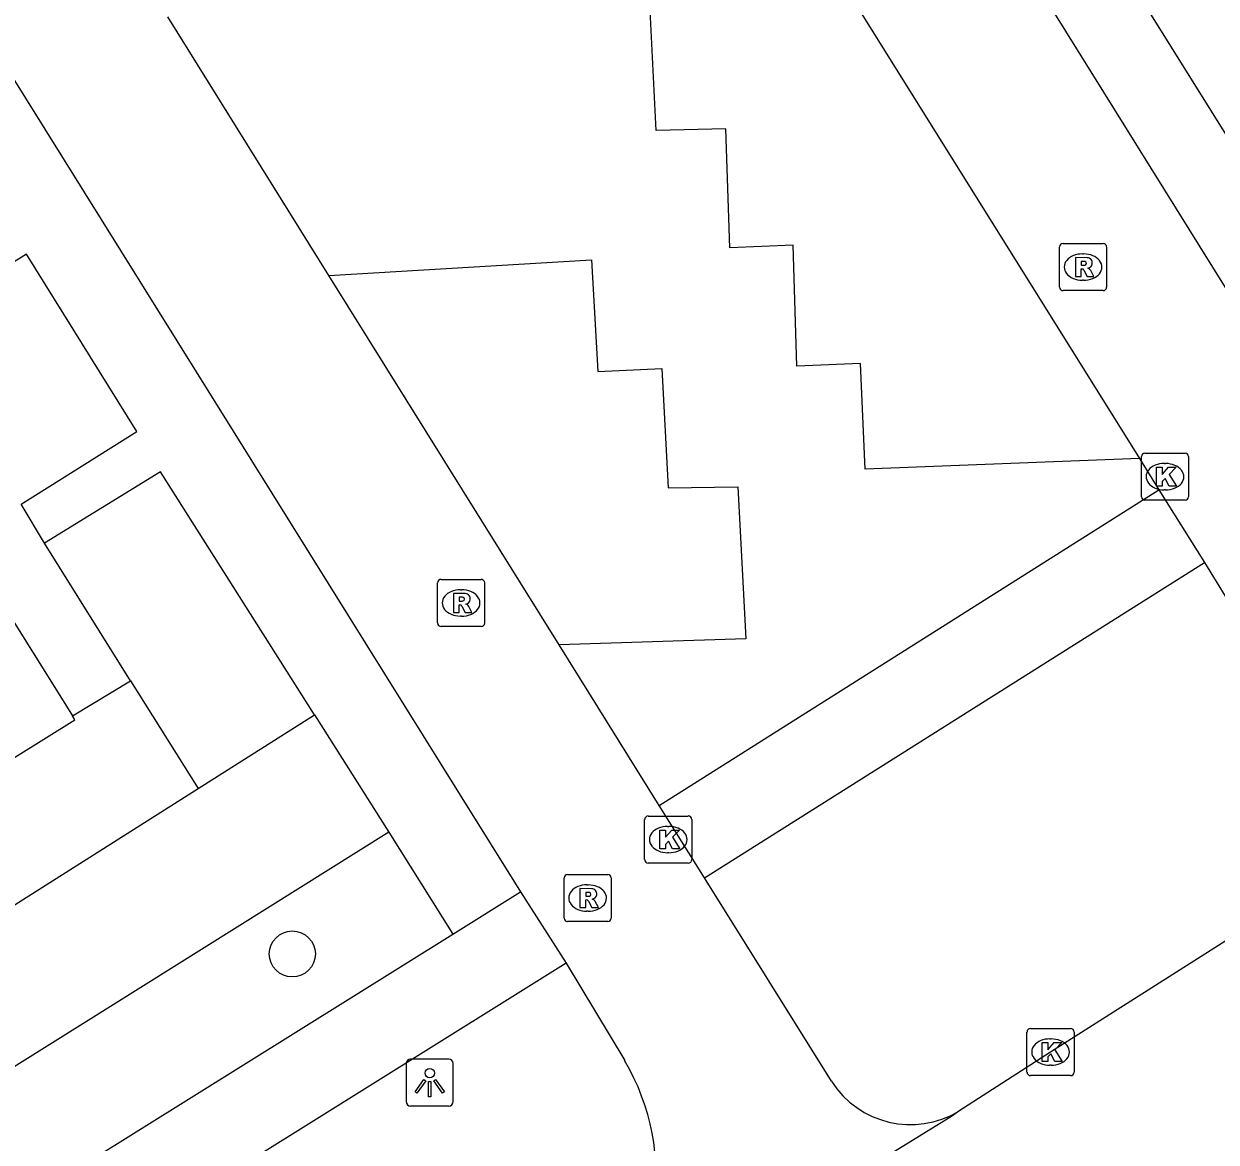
# Model space of a CAD drawing. Extents: x 159280 to 160375, y 384531 to 385872.
# Drawn here: x 159744.59 to 159769.91, y 385430.07 to 385453.82 of the extents above; entities that cross this region are included whole.
import ezdxf

# ---------------------------------------------------------------- set-up
doc = ezdxf.new("R2010")
doc.units = 0
for name, color, linetype in [('IMGEO_Boom', 7, 'Continuous'), ('IMGEO_Groenvoorziening', 7, 'Continuous'), ('IMGEO_Kolk', 7, 'Continuous'), ('IMGEO_Lichtpunt', 7, 'Continuous'), ('IMGEO_Pand', 7, 'Continuous'), ('IMGEO_Parkeervlak_open', 7, 'Continuous'), ('IMGEO_Rijbaan_lokaal_open', 7, 'Continuous'), ('IMGEO_Rioolput', 7, 'Continuous'), ('IMGEO_Voetpad_open', 7, 'Continuous')]:
    doc.layers.add(name, color=color, linetype=linetype)

msp = doc.modelspace()

# ---------------------------------------------------------------- linework, layer by layer
at = {"layer": 'IMGEO_Boom'}
msp.add_circle((159750.291, 385434.069), 0.489, dxfattribs=at)
at = {"layer": 'IMGEO_Groenvoorziening'}
for points in [[(159746.854, 385439.87), (159748.295, 385437.579)], [(159748.295, 385437.579), (159750.765, 385439.144)], [(159714.486, 385416.16), (159748.295, 385437.579)], [(159752.337, 385436.653), (159715.929, 385413.854)]]:
    msp.add_lwpolyline(points, dxfattribs=at)
at = {"layer": 'IMGEO_Kolk'}
for p, q in [((159768.394, 385444.702), (159769.246, 385444.702)), ((159768.319, 385443.776), (159768.319, 385444.628)), ((159768.807, 385444.482), (159768.832, 385444.482)), ((159769.32, 385444.628), (159769.32, 385443.776)), ((159769.246, 385443.702), (159768.394, 385443.702)), ((159768.83, 385443.922), (159768.805, 385443.922)), ((159757.772, 385436.072), (159757.772, 385436.924)), ((159757.847, 385436.998), (159758.699, 385436.998)), ((159758.773, 385436.924), (159758.773, 385436.072)), ((159758.26, 385436.778), (159758.285, 385436.778)), ((159758.283, 385436.218), (159758.258, 385436.218)), ((159758.699, 385435.998), (159757.847, 385435.998)), ((159765.89, 385431.56), (159765.89, 385432.412)), ((159765.965, 385432.486), (159766.817, 385432.486)), ((159766.891, 385432.412), (159766.891, 385431.56)), ((159766.378, 385432.266), (159766.403, 385432.266)), ((159766.401, 385431.706), (159766.376, 385431.706)), ((159766.817, 385431.486), (159765.965, 385431.486))]:
    msp.add_line(p, q, dxfattribs=at)
for points in [[(159768.394, 385444.702), (159769.246, 385444.702)], [(159768.319, 385443.776), (159768.319, 385444.628)], [(159769.32, 385444.628), (159769.32, 385443.776)], [(159768.64, 385444.402), (159768.763, 385444.402), (159768.763, 385444.251), (159768.893, 385444.402), (159769.057, 385444.402), (159768.911, 385444.251), (159769.064, 385444.002), (159768.912, 385444.002), (159768.827, 385444.166), (159768.763, 385444.099), (159768.763, 385444.002), (159768.64, 385444.002), (159768.64, 385444.402)], [(159769.246, 385443.702), (159768.394, 385443.702)], [(159757.772, 385436.072), (159757.772, 385436.924)], [(159757.847, 385436.998), (159758.699, 385436.998)], [(159758.773, 385436.924), (159758.773, 385436.072)], [(159758.093, 385436.698), (159758.216, 385436.698), (159758.216, 385436.547), (159758.346, 385436.698), (159758.51, 385436.698), (159758.364, 385436.547), (159758.517, 385436.298), (159758.365, 385436.298), (159758.28, 385436.462), (159758.216, 385436.395), (159758.216, 385436.298), (159758.093, 385436.298), (159758.093, 385436.698)], [(159758.699, 385435.998), (159757.847, 385435.998)], [(159765.89, 385431.56), (159765.89, 385432.412)], [(159765.965, 385432.486), (159766.817, 385432.486)], [(159766.891, 385432.412), (159766.891, 385431.56)], [(159766.211, 385432.186), (159766.334, 385432.186), (159766.334, 385432.035), (159766.464, 385432.186), (159766.628, 385432.186), (159766.482, 385432.035), (159766.635, 385431.786), (159766.483, 385431.786), (159766.398, 385431.95), (159766.334, 385431.883), (159766.334, 385431.786), (159766.211, 385431.786), (159766.211, 385432.186)], [(159766.817, 385431.486), (159765.965, 385431.486)]]:
    msp.add_lwpolyline(points, dxfattribs=at)
for centre, start, end in [((159768.396, 385444.626), 91.552, 178.448), ((159768.396, 385444.626), 91.552, 178.448), ((159769.244, 385444.626), 1.552, 88.448), ((159769.244, 385444.626), 1.552, 88.448), ((159768.396, 385443.778), 181.552, 268.448), ((159768.396, 385443.778), 181.552, 268.448), ((159769.244, 385443.778), 271.552, 358.448), ((159769.244, 385443.778), 271.552, 358.448), ((159757.849, 385436.922), 91.552, 178.448), ((159757.849, 385436.922), 91.552, 178.448), ((159758.697, 385436.922), 1.552, 88.448), ((159758.697, 385436.922), 1.552, 88.448), ((159757.849, 385436.074), 181.552, 268.448), ((159757.849, 385436.074), 181.552, 268.448), ((159758.697, 385436.074), 271.552, 358.448), ((159758.697, 385436.074), 271.552, 358.448), ((159765.967, 385432.41), 91.552, 178.448), ((159765.967, 385432.41), 91.552, 178.448), ((159766.815, 385432.41), 1.552, 88.448), ((159766.815, 385432.41), 1.552, 88.448), ((159765.967, 385431.562), 181.552, 268.448), ((159765.967, 385431.562), 181.552, 268.448), ((159766.815, 385431.562), 271.552, 358.448), ((159766.815, 385431.562), 271.552, 358.448)]:
    msp.add_arc(centre, 0.0765, start, end, dxfattribs=at)
for centre, major_axis, ratio, start_param, end_param in [((159768.806, 385444.202), (-0.387, 0.002), 0.722429, 4.712389, 7.853982), ((159768.831, 385444.202), (-0.39, 0.002), 0.717154, 1.570796, 4.712389), ((159758.259, 385436.498), (-0.387, 0.002), 0.722429, 4.712389, 7.853982), ((159758.284, 385436.498), (-0.39, 0.002), 0.717154, 1.570796, 4.712389), ((159766.377, 385431.986), (-0.387, 0.002), 0.722429, 4.712389, 7.853982), ((159766.402, 385431.986), (-0.39, 0.002), 0.717154, 1.570796, 4.712389)]:
    msp.add_ellipse(centre, major_axis=major_axis, ratio=ratio, start_param=start_param, end_param=end_param, dxfattribs=at)
at = {"layer": 'IMGEO_Lichtpunt'}
for p, q in [((159753.612, 385431.837), (159752.804, 385431.837)), ((159753.612, 385431.837), (159752.804, 385431.837)), ((159752.71, 385431.742), (159752.71, 385430.935)), ((159752.71, 385431.742), (159752.71, 385430.935)), ((159753.706, 385430.935), (159753.706, 385431.742)), ((159753.706, 385430.935), (159753.706, 385431.742)), ((159752.804, 385430.841), (159753.612, 385430.841)), ((159752.804, 385430.841), (159753.612, 385430.841))]:
    msp.add_line(p, q, dxfattribs=at)
for points in [[(159753.084, 385431.406), (159753.123, 385431.378), (159752.935, 385431.116), (159752.897, 385431.143), (159753.084, 385431.406)], [(159753.186, 385431.358), (159753.233, 385431.358), (159753.233, 385431.036), (159753.186, 385431.036), (159753.186, 385431.358)], [(159753.296, 385431.378), (159753.334, 385431.405), (159753.521, 385431.143), (159753.482, 385431.115), (159753.296, 385431.378)]]:
    msp.add_lwpolyline(points, dxfattribs=at)
msp.add_circle((159753.209, 385431.54), 0.0994, dxfattribs=at)
for centre, start, end in [((159752.804, 385431.742), 90, 180), ((159752.804, 385431.742), 90, 180), ((159753.612, 385431.742), 0, 90), ((159753.612, 385431.742), 0, 90), ((159752.804, 385430.935), 180, 270), ((159752.804, 385430.935), 180, 270), ((159753.612, 385430.935), 270, 0), ((159753.612, 385430.935), 270, 360)]:
    msp.add_arc(centre, 0.0946, start, end, dxfattribs=at)
at = {"layer": 'IMGEO_Pand'}
for points in [[(159742.785, 385443.686), (159743.203, 385443.017), (159743.937, 385441.861), (159744.222, 385442.028), (159744.374, 385441.769), (159744.077, 385441.596), (159745.621, 385439.122)], [(159732.948, 385437.553), (159735.844, 385432.909), (159740.456, 385435.79), (159745.672, 385439.04), (159745.621, 385439.122)]]:
    msp.add_lwpolyline(points, dxfattribs=at)
at = {"layer": 'IMGEO_Parkeervlak_open'}
for points in [[(159768.281, 385444.588), (159762.451, 385444.365), (159762.354, 385446.603), (159761.004, 385446.548), (159760.925, 385449.119), (159759.581, 385449.061), (159759.495, 385451.588), (159758.015, 385451.55), (159757.855, 385454.813), (159761.781, 385454.992)], [(159751.064, 385448.477), (159756.641, 385448.807), (159756.778, 385446.434), (159758.14, 385446.496), (159758.272, 385443.965), (159759.754, 385443.987), (159759.921, 385440.763), (159755.955, 385440.634)]]:
    msp.add_lwpolyline(points, dxfattribs=at)
at = {"layer": 'IMGEO_Rijbaan_lokaal_open'}
for points in [[(159771.645, 385445.743), (159713.93, 385538.401)], [(159697.346, 385528.047), (159753.856, 385437.44), (159755.137, 385435.385)], [(159761.781, 385454.992), (159768.281, 385444.588)], [(159751.064, 385448.477), (159747.65, 385453.963)], [(159755.955, 385440.634), (159751.064, 385448.477)], [(159768.281, 385444.588), (159768.69, 385443.92)], [(159768.69, 385443.92), (159769.657, 385442.382)], [(159769.657, 385442.382), (159772.313, 385438.056)], [(159758.081, 385437.224), (159758.047, 385437.277), (159755.955, 385440.634)], [(159759.042, 385435.684), (159758.081, 385437.224)], [(159761.737, 385431.366), (159759.042, 385435.684)], [(159755.137, 385435.385), (159756.104, 385433.874)], [(159771.659, 385435.328), (159766.391, 385431.986), (159764.44, 385430.729)], [(159756.104, 385433.874), (159757.348, 385431.808)], [(159764.44, 385430.729), (159764.311, 385430.631), (159756.489, 385425.812)]]:
    msp.add_lwpolyline(points, dxfattribs=at)
for centre, radius, start, end in [((159753.168, 385429.347), 4.85, 313.2092, 30.4851), ((159763.418, 385432.445), 1.998, 212.7066, 300.7722)]:
    msp.add_arc(centre, radius, start, end, dxfattribs=at)
at = {"layer": 'IMGEO_Rioolput'}
for p, q in [((159766.58, 385448.227), (159766.58, 385449.079)), ((159766.655, 385449.153), (159767.507, 385449.153)), ((159767.581, 385449.079), (159767.581, 385448.227)), ((159767.068, 385448.933), (159767.093, 385448.933)), ((159767.091, 385448.373), (159767.066, 385448.373)), ((159767.507, 385448.153), (159766.655, 385448.153)), ((159753.374, 385441.096), (159753.374, 385441.948)), ((159753.449, 385442.022), (159754.301, 385442.022)), ((159754.375, 385441.948), (159754.375, 385441.096)), ((159753.862, 385441.802), (159753.887, 385441.802)), ((159753.885, 385441.242), (159753.86, 385441.242)), ((159754.301, 385441.022), (159753.449, 385441.022)), ((159756.06, 385434.83), (159756.06, 385435.682)), ((159756.135, 385435.756), (159756.987, 385435.756)), ((159757.061, 385435.682), (159757.061, 385434.83)), ((159756.548, 385435.536), (159756.573, 385435.536)), ((159756.571, 385434.976), (159756.546, 385434.976)), ((159756.987, 385434.756), (159756.135, 385434.756))]:
    msp.add_line(p, q, dxfattribs=at)
for points in [[(159766.58, 385448.227), (159766.58, 385449.079)], [(159766.655, 385449.153), (159767.507, 385449.153)], [(159767.581, 385449.079), (159767.581, 385448.227)], [(159767.169, 385448.851), (159766.917, 385448.853), (159766.917, 385448.453)], [(159767.095, 385448.772), (159767.041, 385448.772), (159767.041, 385448.691)], [(159766.917, 385448.453), (159767.041, 385448.453), (159767.041, 385448.615), (159767.052, 385448.615)], [(159767.041, 385448.691), (159767.093, 385448.691)], [(159767.099, 385448.586), (159767.17, 385448.453), (159767.31, 385448.453), (159767.245, 385448.579)], [(159767.507, 385448.153), (159766.655, 385448.153)], [(159753.374, 385441.096), (159753.374, 385441.948)], [(159753.449, 385442.022), (159754.301, 385442.022)], [(159754.375, 385441.948), (159754.375, 385441.096)], [(159753.963, 385441.72), (159753.711, 385441.722), (159753.711, 385441.322)], [(159753.711, 385441.322), (159753.835, 385441.322), (159753.835, 385441.484), (159753.846, 385441.484)], [(159753.889, 385441.641), (159753.835, 385441.641), (159753.835, 385441.56)], [(159753.835, 385441.56), (159753.887, 385441.56)], [(159753.893, 385441.455), (159753.964, 385441.322), (159754.104, 385441.322), (159754.039, 385441.448)], [(159754.301, 385441.022), (159753.449, 385441.022)], [(159756.06, 385434.83), (159756.06, 385435.682)], [(159756.135, 385435.756), (159756.987, 385435.756)], [(159757.061, 385435.682), (159757.061, 385434.83)], [(159756.649, 385435.454), (159756.397, 385435.456), (159756.397, 385435.056)], [(159756.575, 385435.375), (159756.521, 385435.375), (159756.521, 385435.294)], [(159756.397, 385435.056), (159756.521, 385435.056), (159756.521, 385435.218), (159756.532, 385435.218)], [(159756.521, 385435.294), (159756.573, 385435.294)], [(159756.579, 385435.189), (159756.65, 385435.056), (159756.79, 385435.056), (159756.725, 385435.182)], [(159756.987, 385434.756), (159756.135, 385434.756)]]:
    msp.add_lwpolyline(points, dxfattribs=at)
for centre, radius, start, end in [((159766.657, 385449.077), 0.0765, 91.552, 178.448), ((159766.657, 385449.077), 0.0765, 91.552, 178.448), ((159767.505, 385449.077), 0.0765, 1.552, 88.448), ((159767.505, 385449.077), 0.0765, 1.552, 88.448), ((159767.101, 385448.676), 0.0964, 77.0061, 93.1865), ((159767.115, 385448.733), 0.0378, 276.6634, 79.6772), ((159767.168, 385448.741), 0.109, 350.3612, 89.416), ((159767.051, 385448.562), 0.0533, 26.0293, 88.6989), ((159767.077, 385448.88), 0.19, 274.7715, 282.9687), ((159767.166, 385448.741), 0.112, 277.5842, 350.9817), ((159767.15, 385448.526), 0.108, 29.5134, 73.7905), ((159766.657, 385448.229), 0.0765, 181.552, 268.448), ((159766.657, 385448.229), 0.0765, 181.552, 268.448), ((159767.505, 385448.229), 0.0765, 271.552, 358.448), ((159767.505, 385448.229), 0.0765, 271.552, 358.448), ((159753.451, 385441.946), 0.0765, 91.552, 178.448), ((159753.451, 385441.946), 0.0765, 91.552, 178.448), ((159754.299, 385441.946), 0.0765, 1.552, 88.448), ((159754.299, 385441.946), 0.0765, 1.552, 88.448), ((159753.962, 385441.61), 0.109, 350.3612, 89.416), ((159753.845, 385441.431), 0.0533, 26.0293, 88.6989), ((159753.871, 385441.749), 0.19, 274.7715, 282.9687), ((159753.895, 385441.545), 0.0964, 77.0061, 93.1865), ((159753.909, 385441.602), 0.0378, 276.6634, 79.6772), ((159753.96, 385441.61), 0.112, 277.5842, 350.9817), ((159753.944, 385441.395), 0.108, 29.5134, 73.7905), ((159753.451, 385441.098), 0.0765, 181.552, 268.448), ((159753.451, 385441.098), 0.0765, 181.552, 268.448), ((159754.299, 385441.098), 0.0765, 271.552, 358.448), ((159754.299, 385441.098), 0.0765, 271.552, 358.448), ((159756.137, 385435.68), 0.0765, 91.552, 178.448), ((159756.137, 385435.68), 0.0765, 91.552, 178.448), ((159756.985, 385435.68), 0.0765, 1.552, 88.448), ((159756.985, 385435.68), 0.0765, 1.552, 88.448), ((159756.581, 385435.279), 0.0964, 77.0061, 93.1865), ((159756.595, 385435.336), 0.0378, 276.6634, 79.6772), ((159756.648, 385435.344), 0.109, 350.3612, 89.416), ((159756.646, 385435.344), 0.112, 277.5842, 350.9817), ((159756.531, 385435.165), 0.0533, 26.0293, 88.6989), ((159756.557, 385435.483), 0.19, 274.7715, 282.9687), ((159756.63, 385435.129), 0.108, 29.5134, 73.7905), ((159756.137, 385434.832), 0.0765, 181.552, 268.448), ((159756.137, 385434.832), 0.0765, 181.552, 268.448), ((159756.985, 385434.832), 0.0765, 271.552, 358.448), ((159756.985, 385434.832), 0.0765, 271.552, 358.448)]:
    msp.add_arc(centre, radius, start, end, dxfattribs=at)
for centre, major_axis, ratio, start_param, end_param in [((159767.067, 385448.653), (-0.387, 0.002), 0.722429, 4.712389, 7.853982), ((159767.092, 385448.653), (-0.39, 0.002), 0.717154, 1.570796, 4.712389), ((159753.861, 385441.522), (-0.387, 0.002), 0.722429, 4.712389, 7.853982), ((159753.886, 385441.522), (-0.39, 0.002), 0.717154, 1.570796, 4.712389), ((159756.547, 385435.256), (-0.387, 0.002), 0.722429, 4.712389, 7.853982), ((159756.572, 385435.256), (-0.39, 0.002), 0.717154, 1.570796, 4.712389)]:
    msp.add_ellipse(centre, major_axis=major_axis, ratio=ratio, start_param=start_param, end_param=end_param, dxfattribs=at)
at = {"layer": 'IMGEO_Voetpad_open'}
for points in [[(159766.543, 385461.975), (159764.382, 385460.638), (159770.156, 385451.394)], [(159744.537, 385443.618), (159746.992, 385445.163), (159744.649, 385448.926), (159742.166, 385447.384)], [(159750.765, 385439.144), (159747.496, 385444.308), (159745.033, 385442.789)], [(159758.081, 385437.224), (159768.69, 385443.92)], [(159745.033, 385442.789), (159744.537, 385443.618)], [(159746.854, 385439.87), (159745.033, 385442.789)], [(159759.042, 385435.684), (159769.657, 385442.382)], [(159745.621, 385439.122), (159746.854, 385439.87)], [(159750.765, 385439.144), (159752.337, 385436.653)], [(159752.337, 385436.653), (159753.702, 385434.49)], [(159753.702, 385434.49), (159755.137, 385435.385)], [(159715.929, 385413.854), (159717.252, 385411.746), (159753.702, 385434.49)], [(159756.104, 385433.874), (159732.163, 385418.916), (159735.82, 385412.851)]]:
    msp.add_lwpolyline(points, dxfattribs=at)

doc.saveas('drawing.dxf')
